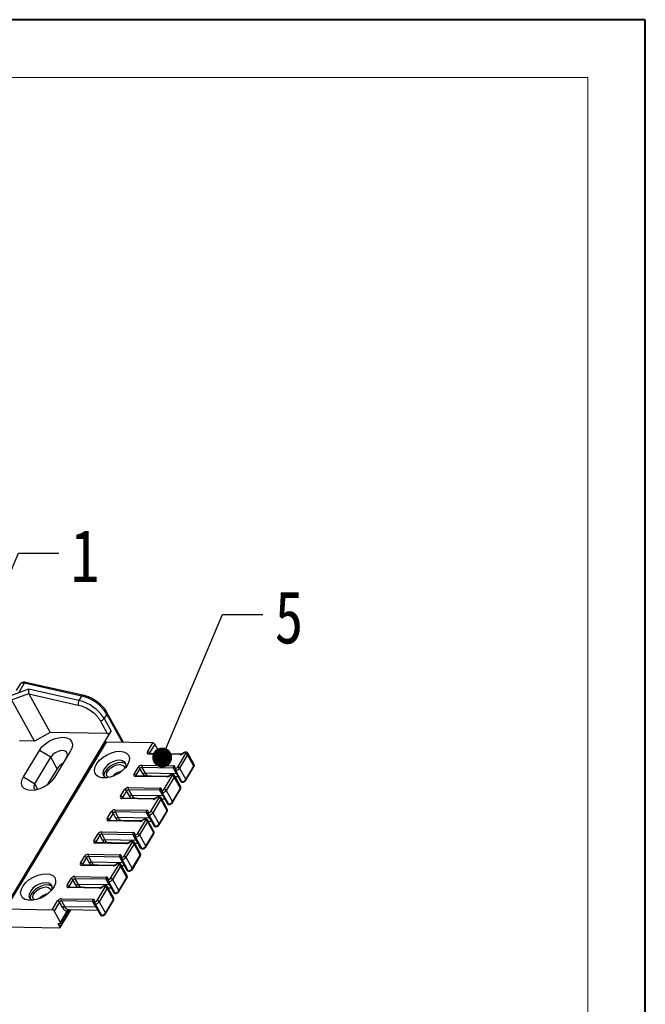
# Model space of a CAD drawing. Header units: millimetres. Extents: x 8853 to 11418, y 45 to 1005.
# Tile 278 of 278: x 11261 to 11418, y 658 to 906. Entities that reach past the tile are written whole.
import ezdxf

# ---------------------------------------------------------------- set-up
doc = ezdxf.new("R2010")
doc.units = ezdxf.units.MM
doc.styles.get("Standard").update_dxf_attribs({"font": '仿宋_GB2312_0.TTF', "width": 0.8})
doc.dimstyles.new('ISO-25.1', dxfattribs={"dimtxt": 6, "dimasz": 5, "dimexe": 3.5, "dimexo": 0.625, "dimgap": 1.5, "dimtad": 1, "dimtoh": 1, "dimdsep": 46, "dimtxsty": 'Standard', "dimcen": 2.5, "dimadec": 0, "dimazin": 0, "dimtfac": 1, "dimtmove": 0, "dimatfit": 3, "dimfxl": 0, "dimarcsym": 0})

msp = doc.modelspace()

# ---------------------------------------------------------------- linework, layer by layer
at = {"color": 7, "lineweight": 40}
for p, q in [((11418.234, 905.568), (10200.878, 905.568)), ((11418.234, 44.723), (11418.234, 905.568))]:
    msp.add_line(p, q, dxfattribs=at)
at = {"color": 7, "lineweight": 13}
for p, q in [((11403.742, 891.076), (10273.339, 891.076)), ((11403.742, 59.215), (11403.742, 891.076))]:
    msp.add_line(p, q, dxfattribs=at)
at = {"color": 7, "linetype": 'Continuous', "lineweight": 25}
for p, q in [((11260.959, 738.472), (11260.012, 736.901)), ((11262.057, 738.745), (11260.674, 736.451)), ((11276.482, 735.511), (11262.057, 738.745)), ((11276.793, 735.743), (11262.368, 738.976)), ((11263.099, 737.241), (11258.8, 735.665)), ((11258.863, 734.602), (11263.162, 736.179)), ((11275.807, 734.392), (11263.099, 737.241)), ((11263.204, 736.064), (11268.553, 726.386)), ((11263.204, 736.064), (11275.606, 733.284)), ((11276.482, 735.511), (11275.807, 734.392)), ((11264.592, 724.197), (11258.904, 734.487)), ((11282.796, 731.021), (11282.121, 729.902)), ((11286.733, 723.898), (11282.796, 731.021)), ((11286.844, 724.182), (11282.843, 731.42)), ((11281.131, 729.355), (11282.92, 726.118)), ((11282.121, 729.902), (11283.91, 726.666)), ((11255.255, 679.112), (11283.91, 726.666)), ((11268.553, 726.386), (11264.592, 724.197)), ((11282.92, 726.118), (11268.553, 726.386)), ((11282.434, 723.895), (11257.15, 681.936)), ((11282.619, 723.974), (11257.334, 682.015)), ((11264.592, 724.197), (11260.832, 724.267)), ((11294.374, 723.755), (11282.619, 723.974)), ((11293.025, 721.517), (11294.374, 723.755)), ((11294.858, 723.463), (11293.51, 721.225)), ((11296.215, 721.009), (11294.858, 723.463)), ((11261.827, 715.225), (11265.839, 721.882)), ((11268.698, 720.16), (11265.839, 721.882)), ((11273.676, 721.736), (11269.664, 715.079)), ((11301.234, 720.799), (11293.341, 720.946)), ((11301.4, 720.913), (11293.507, 721.06)), ((11293.51, 721.225), (11293.602, 721.058)), ((11300.63, 717.698), (11302.653, 721.055)), ((11303.137, 720.763), (11301.115, 717.406)), ((11304.717, 717.904), (11303.137, 720.763)), ((11304.764, 718.304), (11303.184, 721.162)), ((11264.686, 713.502), (11268.698, 720.16)), ((11270.293, 717.273), (11268.698, 720.16)), ((11291.656, 718.148), (11299.549, 718.001)), ((11302.695, 714.548), (11304.717, 717.904)), ((11270.293, 717.273), (11267.837, 713.196)), ((11289.654, 715.923), (11290.666, 717.601)), ((11298.028, 715.318), (11290.136, 715.465)), ((11291.15, 717.309), (11290.139, 715.631)), ((11290.139, 715.631), (11290.231, 715.463)), ((11291.94, 715.88), (11291.15, 717.309)), ((11299.538, 717.436), (11291.645, 717.583)), ((11291.645, 717.583), (11292.435, 716.154)), ((11300.328, 716.006), (11292.435, 716.154)), ((11293.402, 715.432), (11298.191, 715.343)), ((11293.894, 715.395), (11293.91, 715.423)), ((11294.029, 715.393), (11294.046, 715.42)), ((11297.259, 712.104), (11299.282, 715.46)), ((11300.328, 716.006), (11299.538, 717.436)), ((11299.705, 717.405), (11299.704, 717.405)), ((11299.761, 717.032), (11301.341, 714.173)), ((11301.393, 712.709), (11299.813, 715.568)), ((11301.704, 714), (11300.124, 716.859)), ((11301.115, 717.406), (11302.695, 714.548)), ((11302.711, 714.347), (11304.733, 717.704)), ((11261.827, 715.225), (11264.686, 713.502)), ((11265.486, 712.054), (11264.686, 713.502)), ((11297.863, 715.204), (11289.97, 715.351)), ((11299.766, 715.169), (11297.743, 711.812)), ((11301.346, 712.31), (11299.766, 715.169)), ((11299.956, 715.31), (11300.721, 715.296)), ((11286.283, 710.328), (11287.294, 712.007)), ((11287.779, 711.715), (11286.767, 710.036)), ((11288.569, 710.285), (11287.779, 711.715)), ((11296.167, 711.841), (11288.274, 711.988)), ((11288.274, 711.988), (11289.064, 710.559)), ((11288.284, 712.554), (11296.177, 712.407)), ((11296.957, 710.412), (11289.064, 710.559)), ((11296.957, 710.412), (11296.167, 711.841)), ((11296.333, 711.811), (11296.333, 711.811)), ((11296.39, 711.437), (11297.97, 708.578)), ((11298.333, 708.406), (11296.753, 711.265)), ((11297.743, 711.812), (11299.323, 708.953)), ((11299.323, 708.953), (11301.346, 712.31)), ((11299.339, 708.753), (11301.362, 712.11)), ((11294.492, 709.609), (11286.599, 709.757)), ((11294.657, 709.724), (11286.764, 709.871)), ((11286.767, 710.036), (11286.86, 709.869)), ((11290.031, 709.838), (11294.82, 709.749)), ((11290.523, 709.801), (11290.539, 709.828)), ((11290.658, 709.798), (11290.675, 709.826)), ((11293.888, 706.509), (11295.91, 709.866)), ((11296.395, 709.574), (11294.372, 706.217)), ((11297.975, 706.715), (11296.395, 709.574)), ((11298.022, 707.115), (11296.442, 709.973)), ((11296.584, 709.716), (11297.349, 709.701)), ((11282.912, 704.734), (11283.923, 706.412)), ((11284.408, 706.12), (11283.396, 704.442)), ((11285.198, 704.691), (11284.408, 706.12)), ((11292.796, 706.247), (11284.903, 706.394)), ((11284.903, 706.394), (11285.693, 704.964)), ((11284.913, 706.959), (11292.806, 706.812)), ((11293.585, 704.817), (11292.796, 706.247)), ((11292.962, 706.216), (11292.962, 706.216)), ((11293.019, 705.842), (11294.599, 702.984)), ((11293.382, 705.67), (11294.962, 702.811)), ((11294.372, 706.217), (11295.952, 703.359)), ((11295.952, 703.359), (11297.975, 706.715)), ((11295.968, 703.158), (11297.991, 706.515)), ((11291.12, 704.015), (11283.228, 704.162)), ((11291.286, 704.129), (11283.393, 704.276)), ((11283.396, 704.442), (11283.489, 704.274)), ((11293.585, 704.817), (11285.693, 704.964)), ((11286.659, 704.243), (11291.448, 704.154)), ((11287.151, 704.206), (11287.168, 704.234)), ((11287.287, 704.204), (11287.303, 704.231)), ((11290.516, 700.915), (11292.539, 704.271)), ((11293.024, 703.979), (11291.001, 700.623)), ((11294.604, 701.121), (11293.024, 703.979)), ((11294.651, 701.52), (11293.071, 704.379)), ((11293.213, 704.121), (11293.978, 704.107)), ((11279.54, 699.139), (11280.552, 700.817)), ((11281.036, 700.526), (11280.025, 698.847)), ((11281.826, 699.096), (11281.036, 700.526)), ((11289.424, 700.652), (11281.531, 700.799)), ((11281.531, 700.799), (11282.321, 699.37)), ((11281.542, 701.365), (11289.435, 701.218)), ((11290.214, 699.223), (11289.424, 700.652)), ((11289.591, 700.622), (11289.591, 700.621)), ((11291.001, 700.623), (11292.581, 697.764)), ((11292.581, 697.764), (11294.604, 701.121)), ((11292.597, 697.564), (11294.62, 700.92)), ((11287.749, 698.42), (11279.856, 698.567)), ((11287.915, 698.534), (11280.022, 698.682)), ((11280.025, 698.847), (11280.117, 698.68)), ((11290.214, 699.223), (11282.321, 699.37)), ((11283.288, 698.649), (11288.077, 698.559)), ((11283.78, 698.611), (11283.797, 698.639)), ((11283.915, 698.609), (11283.932, 698.637)), ((11287.145, 695.32), (11289.168, 698.677)), ((11289.652, 698.385), (11287.63, 695.028)), ((11289.648, 700.248), (11291.228, 697.389)), ((11291.232, 695.526), (11289.652, 698.385)), ((11291.279, 695.925), (11289.699, 698.784)), ((11289.842, 698.527), (11290.607, 698.512)), ((11290.011, 700.075), (11291.591, 697.217)), ((11278.171, 695.77), (11286.064, 695.623)), ((11276.169, 693.545), (11277.181, 695.223)), ((11284.543, 692.94), (11276.651, 693.087)), ((11277.665, 694.931), (11276.654, 693.253)), ((11276.654, 693.253), (11276.746, 693.085)), ((11278.455, 693.502), (11277.665, 694.931)), ((11286.053, 695.058), (11278.16, 695.205)), ((11278.16, 695.205), (11278.95, 693.775)), ((11286.843, 693.628), (11278.95, 693.775)), ((11283.774, 689.726), (11285.797, 693.082)), ((11286.843, 693.628), (11286.053, 695.058)), ((11286.22, 695.027), (11286.219, 695.027)), ((11286.276, 694.653), (11287.856, 691.795)), ((11287.908, 690.331), (11286.328, 693.189)), ((11288.219, 691.622), (11286.639, 694.481)), ((11287.63, 695.028), (11289.21, 692.17)), ((11289.21, 692.17), (11291.232, 695.526)), ((11289.226, 691.969), (11291.248, 695.326)), ((11284.378, 692.826), (11276.485, 692.973)), ((11279.917, 693.054), (11284.706, 692.965)), ((11280.409, 693.017), (11280.425, 693.045)), ((11280.544, 693.014), (11280.561, 693.042)), ((11286.281, 692.79), (11284.258, 689.434)), ((11287.861, 689.932), (11286.281, 692.79)), ((11286.471, 692.932), (11287.236, 692.918)), ((11272.798, 687.95), (11273.809, 689.628)), ((11274.294, 689.336), (11273.282, 687.658)), ((11275.084, 687.907), (11274.294, 689.336)), ((11282.682, 689.463), (11274.789, 689.61)), ((11274.789, 689.61), (11275.579, 688.181)), ((11274.8, 690.176), (11282.692, 690.029)), ((11283.472, 688.034), (11275.579, 688.181)), ((11283.472, 688.034), (11282.682, 689.463)), ((11282.848, 689.433), (11282.848, 689.432)), ((11282.905, 689.059), (11284.485, 686.2)), ((11283.268, 688.886), (11284.848, 686.028)), ((11284.258, 689.434), (11285.838, 686.575)), ((11285.838, 686.575), (11287.861, 689.932)), ((11285.854, 686.375), (11287.877, 689.731)), ((11281.007, 687.231), (11273.114, 687.378)), ((11281.172, 687.345), (11273.279, 687.492)), ((11273.282, 687.658), (11273.375, 687.491)), ((11276.546, 687.46), (11281.335, 687.37)), ((11277.038, 687.422), (11277.054, 687.45)), ((11277.173, 687.42), (11277.19, 687.448)), ((11280.403, 684.131), (11282.425, 687.488)), ((11282.91, 687.196), (11280.887, 683.839)), ((11284.49, 684.337), (11282.91, 687.196)), ((11284.537, 684.736), (11282.957, 687.595)), ((11283.099, 687.337), (11283.864, 687.323)), ((11269.09, 681.796), (11270.438, 684.034)), ((11270.923, 683.742), (11269.574, 681.504)), ((11271.713, 682.313), (11270.923, 683.742)), ((11279.311, 683.868), (11271.418, 684.015)), ((11271.418, 684.015), (11272.208, 682.586)), ((11271.428, 684.581), (11279.321, 684.434)), ((11280.1, 682.439), (11279.311, 683.868)), ((11279.477, 683.838), (11279.477, 683.838)), ((11279.534, 683.464), (11281.114, 680.606)), ((11279.897, 683.292), (11281.477, 680.433)), ((11280.887, 683.839), (11282.467, 680.98)), ((11282.467, 680.98), (11284.49, 684.337)), ((11282.483, 680.78), (11284.506, 684.137)), ((11257.334, 682.015), (11269.09, 681.796)), ((11271.154, 678.645), (11269.574, 681.504)), ((11271.068, 677.515), (11273.683, 681.855)), ((11271.084, 677.315), (11273.818, 681.853)), ((11271.154, 678.645), (11272.857, 681.471)), ((11271.17, 678.445), (11272.928, 681.362)), ((11280.1, 682.439), (11272.208, 682.586)), ((11272.887, 681.295), (11273.126, 681.627)), ((11272.974, 681.752), (11273.252, 681.91)), ((11273.126, 681.627), (11273.311, 681.885)), ((11273.174, 681.865), (11280.493, 681.729)), ((11270.594, 678.373), (11270.986, 678.366)), ((11271.068, 677.515), (11270.594, 678.373)), ((11257.576, 677.484), (11270.899, 677.236))]:
    msp.add_line(p, q, dxfattribs=at)
at = {"color": 7, "linetype": 'Continuous', "lineweight": 25, "flags": 128}
for points in [[(11265.839, 721.882), (11266.496, 722.749), (11267.375, 723.551), (11268.417, 724.235), (11269.55, 724.753), (11270.697, 725.071), (11271.78, 725.166), (11272.725, 725.033), (11273.468, 724.68), (11273.958, 724.131), (11274.162, 723.425), (11274.066, 722.608), (11273.676, 721.736)], [(11272.681, 720.086), (11272.913, 720.672), (11272.876, 721.191), (11272.576, 721.582), (11272.048, 721.797), (11271.356, 721.81), (11270.584, 721.619), (11269.825, 721.248), (11269.169, 720.741), (11268.698, 720.16)], [(11286.103, 721.646), (11287.014, 721.523), (11287.74, 721.196), (11288.237, 720.687), (11288.472, 720.027), (11288.432, 719.257), (11288.118, 718.427), (11287.55, 717.589), (11286.764, 716.794), (11285.81, 716.094), (11284.747, 715.531), (11283.642, 715.142), (11282.564, 714.95), (11281.582, 714.968), (11280.757, 715.195), (11280.141, 715.617), (11279.772, 716.206), (11279.673, 716.926), (11279.852, 717.732), (11280.297, 718.573), (11280.979, 719.396), (11281.856, 720.15), (11282.872, 720.787), (11283.965, 721.266), (11285.065, 721.559), (11286.103, 721.646)], [(11302.075, 721.16), (11302.029, 721.174), (11301.99, 721.176), (11301.961, 721.167), (11301.953, 721.16)], [(11286.061, 719.384), (11285.231, 719.299), (11284.355, 719.023), (11283.511, 718.579), (11282.773, 718.009), (11282.208, 717.362), (11281.865, 716.696), (11281.776, 716.069), (11281.947, 715.539), (11282.364, 715.151), (11282.811, 714.976)], [(11286.377, 718.812), (11285.547, 718.727), (11284.671, 718.451), (11283.827, 718.008), (11283.089, 717.437), (11282.524, 716.79), (11282.181, 716.124), (11282.092, 715.498), (11282.114, 715.337)], [(11283.192, 715.038), (11282.926, 715.27), (11282.752, 715.74), (11282.853, 716.31), (11283.216, 716.913), (11283.797, 717.474), (11284.527, 717.927), (11285.318, 718.217), (11286.073, 718.309)], [(11287.561, 717.602), (11287.637, 717.918), (11287.595, 718.503), (11287.298, 718.968), (11286.771, 719.27), (11286.061, 719.384)], [(11286.073, 718.309), (11286.703, 718.191), (11287.13, 717.879), (11287.304, 717.409), (11287.306, 717.312)], [(11299.94, 717.617), (11299.946, 717.696), (11299.936, 717.77), (11299.908, 717.835), (11299.864, 717.892), (11299.804, 717.937), (11299.731, 717.971), (11299.645, 717.993), (11299.549, 718.001)], [(11298.703, 715.566), (11298.657, 715.579), (11298.619, 715.582), (11298.59, 715.572), (11298.582, 715.566)], [(11299.94, 717.617), (11299.936, 717.577), (11299.941, 717.54), (11299.955, 717.508), (11299.977, 717.479), (11300.007, 717.457), (11300.044, 717.44), (11300.087, 717.429), (11300.135, 717.425)], [(11269.664, 715.079), (11269.007, 714.213), (11268.128, 713.41), (11267.086, 712.727), (11265.953, 712.208), (11264.806, 711.891), (11263.723, 711.795), (11262.778, 711.928), (11262.035, 712.281), (11261.544, 712.83), (11261.341, 713.537), (11261.437, 714.354), (11261.827, 715.225)], [(11264.686, 713.502), (11264.454, 712.917), (11264.491, 712.397), (11264.791, 712.006), (11264.938, 711.917)], [(11296.568, 712.022), (11296.575, 712.102), (11296.564, 712.175), (11296.537, 712.241), (11296.493, 712.297), (11296.433, 712.343), (11296.359, 712.377), (11296.273, 712.398), (11296.177, 712.407)], [(11296.568, 712.022), (11296.565, 711.983), (11296.57, 711.946), (11296.584, 711.913), (11296.606, 711.885), (11296.636, 711.862), (11296.673, 711.845), (11296.716, 711.834), (11296.764, 711.83)], [(11295.332, 709.971), (11295.286, 709.985), (11295.248, 709.987), (11295.219, 709.978), (11295.21, 709.971)], [(11293.197, 706.428), (11293.204, 706.507), (11293.193, 706.581), (11293.165, 706.646), (11293.121, 706.703), (11293.062, 706.748), (11292.988, 706.782), (11292.902, 706.804), (11292.806, 706.812)], [(11293.197, 706.428), (11293.194, 706.388), (11293.199, 706.351), (11293.213, 706.319), (11293.235, 706.29), (11293.265, 706.268), (11293.302, 706.251), (11293.344, 706.24), (11293.393, 706.236)], [(11291.961, 704.376), (11291.915, 704.39), (11291.877, 704.393), (11291.848, 704.383), (11291.839, 704.377)], [(11289.826, 700.833), (11289.833, 700.913), (11289.822, 700.986), (11289.794, 701.052), (11289.75, 701.108), (11289.69, 701.154), (11289.617, 701.188), (11289.531, 701.209), (11289.435, 701.218)], [(11289.826, 700.833), (11289.822, 700.794), (11289.828, 700.757), (11289.842, 700.724), (11289.864, 700.696), (11289.893, 700.673), (11289.93, 700.656), (11289.973, 700.645), (11290.021, 700.641)], [(11288.59, 698.782), (11288.544, 698.796), (11288.505, 698.798), (11288.476, 698.789), (11288.468, 698.782)], [(11286.455, 695.239), (11286.461, 695.318), (11286.451, 695.391), (11286.423, 695.457), (11286.379, 695.513), (11286.319, 695.559), (11286.246, 695.593), (11286.16, 695.615), (11286.064, 695.623)], [(11285.218, 693.187), (11285.172, 693.201), (11285.134, 693.203), (11285.105, 693.194), (11285.097, 693.187)], [(11286.455, 695.239), (11286.451, 695.199), (11286.456, 695.162), (11286.47, 695.129), (11286.492, 695.101), (11286.522, 695.078), (11286.559, 695.061), (11286.602, 695.051), (11286.65, 695.046)], [(11267.561, 690.876), (11268.472, 690.753), (11269.199, 690.426), (11269.695, 689.916), (11269.931, 689.256), (11269.89, 688.487), (11269.576, 687.657), (11269.008, 686.819), (11268.223, 686.024), (11267.268, 685.324), (11266.205, 684.761), (11265.1, 684.372), (11264.023, 684.18), (11263.04, 684.198), (11262.215, 684.425), (11261.599, 684.847), (11261.23, 685.436), (11261.132, 686.156), (11261.31, 686.962), (11261.755, 687.803), (11262.437, 688.626), (11263.314, 689.38), (11264.331, 690.016), (11265.423, 690.496), (11266.523, 690.789), (11267.561, 690.876)], [(11267.519, 688.614), (11266.689, 688.529), (11265.813, 688.252), (11264.969, 687.809), (11264.231, 687.239), (11263.666, 686.592), (11263.323, 685.926), (11263.234, 685.299), (11263.405, 684.769), (11263.822, 684.381), (11264.269, 684.206)], [(11269.019, 686.832), (11269.095, 687.148), (11269.053, 687.733), (11268.756, 688.198), (11268.229, 688.5), (11267.519, 688.614)], [(11283.083, 689.644), (11283.09, 689.723), (11283.079, 689.797), (11283.052, 689.863), (11283.008, 689.919), (11282.948, 689.965), (11282.874, 689.999), (11282.788, 690.02), (11282.692, 690.029)], [(11283.083, 689.644), (11283.08, 689.604), (11283.085, 689.568), (11283.099, 689.535), (11283.121, 689.507), (11283.151, 689.484), (11283.188, 689.467), (11283.231, 689.456), (11283.279, 689.452)], [(11267.835, 688.042), (11267.005, 687.957), (11266.129, 687.681), (11265.285, 687.238), (11264.547, 686.667), (11263.982, 686.02), (11263.639, 685.354), (11263.55, 684.728), (11263.572, 684.567)], [(11264.65, 684.268), (11264.384, 684.5), (11264.21, 684.97), (11264.311, 685.54), (11264.674, 686.143), (11265.256, 686.704), (11265.986, 687.157), (11266.776, 687.447), (11267.531, 687.539)], [(11267.531, 687.539), (11268.161, 687.421), (11268.588, 687.109), (11268.762, 686.639), (11268.764, 686.542)], [(11281.725, 687.593), (11281.734, 687.6), (11281.763, 687.609), (11281.801, 687.607), (11281.847, 687.593)], [(11279.712, 684.05), (11279.719, 684.129), (11279.708, 684.202), (11279.68, 684.268), (11279.636, 684.324), (11279.577, 684.37), (11279.503, 684.404), (11279.417, 684.426), (11279.321, 684.434)], [(11279.712, 684.05), (11279.709, 684.01), (11279.714, 683.973), (11279.728, 683.94), (11279.75, 683.912), (11279.78, 683.889), (11279.817, 683.872), (11279.859, 683.862), (11279.908, 683.857)]]:
    msp.add_lwpolyline(points, dxfattribs=at)
at = {"color": 7, "linetype": 'Continuous', "lineweight": 25}
for centre, radius, start, end in [((11261.693, 737.86), 0.956, 67.67324, 140.18936), ((11262.389, 738.623), 0.354, 93.40133, 159.90391), ((11276.814, 735.39), 0.354, 93.43828, 159.8964), ((11274.277, 725.726), 10.031, 31.86438, 77.30136), ((11277.243, 733.56), 1.659, 149.88318, 189.56997), ((11273.602, 724.607), 10.031, 31.86438, 77.30136), ((11282.473, 731.262), 0.402, 323.30574, 23.21965), ((11281.098, 730.584), 1.23, 271.53942, 326.32008), ((11282.887, 727.348), 1.23, 271.53942, 326.32008), ((11282.595, 723.774), 0.201, 83.31217, 143.23687), ((11286.144, 723.795), 0.8, 7.10977, 28.92975), ((11286.535, 724.03), 0.344, 336.86243, 26.08362), ((11294.335, 723.142), 0.615, 31.53523, 86.32427), ((11293.292, 721.291), 0.349, 139.71317, 278.14633), ((11292.986, 720.904), 0.615, 31.53523, 86.32427), ((11293.523, 720.859), 0.201, 94.62263, 154.54733), ((11293.687, 721.099), 0.217, 144.49513, 190.52396), ((11301.194, 722.049), 1.252, 271.83396, 314.7125), ((11301.416, 720.712), 0.202, 95.13541, 154.50251), ((11302.515, 720.715), 0.626, 91.83396, 134.7125), ((11302.67, 721.263), 0.192, 92.96235, 156.18424), ((11302.52, 721.168), 0.175, 319.71317, 98.14633), ((11302.613, 720.442), 0.615, 31.53523, 86.32427), ((11302.825, 721.002), 0.393, 322.58918, 24.32068), ((11273.351, 715.244), 3.67, 115.79433, 146.42982), ((11286.492, 717.111), 1.705, 48.27877, 93.88852), ((11291.689, 716.919), 1.23, 91.53942, 146.32008), ((11292.196, 717.855), 0.615, 151.53523, 206.32427), ((11300.089, 717.708), 0.615, 151.53523, 206.32427), ((11304.395, 718.145), 0.402, 323.30441, 23.23495), ((11304.563, 717.791), 0.192, 332.9861, 36.18558), ((11287.239, 712.574), 4.046, 101.16257, 136.69693), ((11289.921, 715.697), 0.349, 139.71317, 278.14633), ((11289.615, 715.309), 0.615, 31.53523, 86.32427), ((11290.152, 715.265), 0.201, 94.62263, 154.54733), ((11290.315, 715.505), 0.217, 144.49513, 190.52396), ((11290.626, 716.988), 0.615, 31.53523, 86.32427), ((11291.662, 716.968), 0.615, 91.53942, 146.32008), ((11292.452, 715.539), 0.615, 91.53942, 146.32008), ((11293.804, 716.885), 2.118, 208.33728, 223.5692), ((11293.538, 716.625), 1.199, 203.16252, 264.16395), ((11297.823, 716.455), 1.252, 271.83396, 314.7125), ((11299.144, 715.121), 0.626, 91.83396, 134.7125), ((11299.299, 715.669), 0.192, 92.96235, 156.18424), ((11299.148, 715.573), 0.175, 319.71317, 98.14633), ((11299.242, 714.847), 0.615, 31.53523, 86.32427), ((11299.545, 717.194), 0.242, 57.38017, 91.62078), ((11299.982, 717.333), 0.287, 98.53772, 165.63996), ((11300.088, 717.252), 0.394, 214.1451, 275.24851), ((11299.454, 715.408), 0.393, 322.58918, 24.32068), ((11300.675, 717.132), 0.615, 151.53523, 206.32427), ((11300.091, 718.088), 1.23, 271.53942, 326.32008), ((11300.118, 718.039), 0.615, 271.53942, 326.32008), ((11300.591, 717.085), 0.615, 31.53523, 86.32427), ((11298.045, 715.117), 0.202, 95.13541, 154.50251), ((11301.672, 714.402), 0.402, 214.62455, 274.55509), ((11301.671, 715.23), 1.23, 271.53942, 326.32008), ((11301.889, 714.08), 0.201, 203.30937, 263.23171), ((11302.529, 714.434), 0.201, 334.63426, 34.54956), ((11288.318, 711.325), 1.23, 91.53942, 146.32008), ((11287.255, 711.393), 0.615, 31.53523, 86.32427), ((11288.29, 711.374), 0.615, 91.53942, 146.32008), ((11288.825, 712.261), 0.615, 151.53523, 206.32427), ((11289.08, 709.944), 0.615, 91.53942, 146.32008), ((11290.167, 711.031), 1.199, 203.16252, 264.16395), ((11296.718, 712.114), 0.615, 151.53523, 206.32427), ((11296.174, 711.599), 0.242, 57.38017, 91.62078), ((11296.611, 711.739), 0.287, 98.53772, 165.63996), ((11296.717, 711.657), 0.394, 214.1451, 275.24851), ((11297.304, 711.537), 0.615, 151.53523, 206.32427), ((11296.72, 712.494), 1.23, 271.53942, 326.32008), ((11296.747, 712.445), 0.615, 271.53942, 326.32008), ((11297.219, 711.49), 0.615, 31.53523, 86.32427), ((11301.023, 712.55), 0.402, 323.30441, 23.23495), ((11301.191, 712.197), 0.192, 332.9861, 36.18558), ((11286.549, 710.102), 0.349, 139.71317, 278.14633), ((11286.244, 709.715), 0.615, 31.53523, 86.32427), ((11286.781, 709.67), 0.201, 94.62263, 154.54733), ((11286.944, 709.91), 0.217, 144.49513, 190.52396), ((11290.433, 711.291), 2.118, 208.33728, 223.5692), ((11294.452, 710.86), 1.252, 271.83396, 314.7125), ((11294.674, 709.523), 0.202, 95.13541, 154.50251), ((11295.772, 709.526), 0.626, 91.83396, 134.7125), ((11295.928, 710.074), 0.192, 92.96235, 156.18424), ((11295.777, 709.979), 0.175, 319.71317, 98.14633), ((11295.871, 709.252), 0.615, 31.53523, 86.32427), ((11296.082, 709.813), 0.393, 322.58918, 24.32068), ((11298.301, 708.807), 0.402, 214.62455, 274.55509), ((11298.3, 709.635), 1.23, 271.53942, 326.32008), ((11298.518, 708.486), 0.201, 203.30937, 263.23171), ((11299.158, 708.839), 0.201, 334.63426, 34.54956), ((11284.946, 705.73), 1.23, 91.53942, 146.32008), ((11283.884, 705.799), 0.615, 31.53523, 86.32427), ((11284.919, 705.779), 0.615, 91.53942, 146.32008), ((11285.454, 706.666), 0.615, 151.53523, 206.32427), ((11293.346, 706.519), 0.615, 151.53523, 206.32427), ((11292.802, 706.005), 0.242, 57.38017, 91.62078), ((11293.24, 706.144), 0.287, 98.53772, 165.63996), ((11293.346, 706.063), 0.394, 214.1451, 275.24851), ((11293.933, 705.943), 0.615, 151.53523, 206.32427), ((11293.349, 706.899), 1.23, 271.53942, 326.32008), ((11293.376, 706.85), 0.615, 271.53942, 326.32008), ((11293.848, 705.896), 0.615, 31.53523, 86.32427), ((11297.652, 706.956), 0.402, 323.30441, 23.23495), ((11297.82, 706.602), 0.192, 332.9861, 36.18558), ((11283.178, 704.508), 0.349, 139.71317, 278.14633), ((11282.872, 704.12), 0.615, 31.53523, 86.32427), ((11283.409, 704.076), 0.201, 94.62263, 154.54733), ((11283.573, 704.316), 0.217, 144.49513, 190.52396), ((11285.709, 704.35), 0.615, 91.53942, 146.32008), ((11287.062, 705.696), 2.118, 208.33728, 223.5692), ((11286.795, 705.436), 1.199, 203.16252, 264.16395), ((11291.08, 705.266), 1.252, 271.83396, 314.7125), ((11291.303, 703.928), 0.202, 95.13541, 154.50251), ((11292.401, 703.932), 0.626, 91.83396, 134.7125), ((11292.557, 704.48), 0.192, 92.96235, 156.18424), ((11292.406, 704.384), 0.175, 319.71317, 98.14633), ((11292.5, 703.658), 0.615, 31.53523, 86.32427), ((11292.711, 704.218), 0.393, 322.58918, 24.32068), ((11294.93, 703.212), 0.402, 214.62455, 274.55509), ((11294.929, 704.041), 1.23, 271.53942, 326.32008), ((11295.786, 703.245), 0.201, 334.63426, 34.54956), ((11281.575, 700.136), 1.23, 91.53942, 146.32008), ((11280.512, 700.204), 0.615, 31.53523, 86.32427), ((11281.548, 700.185), 0.615, 91.53942, 146.32008), ((11282.082, 701.072), 0.615, 151.53523, 206.32427), ((11289.975, 700.925), 0.615, 151.53523, 206.32427), ((11289.443, 700.457), 0.196, 32.624, 95.38672), ((11289.868, 700.55), 0.287, 98.53772, 165.63996), ((11290.562, 700.348), 0.615, 151.53523, 206.32427), ((11289.978, 701.305), 1.23, 271.53942, 326.32008), ((11290.005, 701.256), 0.615, 271.53942, 326.32008), ((11290.477, 700.301), 0.615, 31.53523, 86.32427), ((11294.281, 701.361), 0.402, 323.30441, 23.23495), ((11294.449, 701.008), 0.192, 332.9861, 36.18558), ((11295.147, 702.891), 0.201, 203.30937, 263.23171), ((11279.807, 698.913), 0.349, 139.71317, 278.14633), ((11279.501, 698.526), 0.615, 31.53523, 86.32427), ((11280.038, 698.481), 0.201, 94.62263, 154.54733), ((11280.202, 698.721), 0.217, 144.49513, 190.52396), ((11282.338, 698.755), 0.615, 91.53942, 146.32008), ((11283.69, 700.102), 2.118, 208.33728, 223.5692), ((11283.424, 699.842), 1.199, 203.16252, 264.16395), ((11287.709, 699.671), 1.252, 271.83396, 314.7125), ((11287.931, 698.334), 0.202, 95.13541, 154.50251), ((11289.03, 698.337), 0.626, 91.83396, 134.7125), ((11289.185, 698.885), 0.192, 92.96235, 156.18424), ((11289.035, 698.79), 0.175, 319.71317, 98.14633), ((11289.128, 698.063), 0.615, 31.53523, 86.32427), ((11289.975, 700.468), 0.394, 214.1451, 275.24851), ((11289.34, 698.624), 0.393, 322.58918, 24.32068), ((11278.204, 694.541), 1.23, 91.53942, 146.32008), ((11278.711, 695.477), 0.615, 151.53523, 206.32427), ((11286.604, 695.33), 0.615, 151.53523, 206.32427), ((11291.559, 697.618), 0.402, 214.62455, 274.55509), ((11290.91, 695.767), 0.402, 323.30441, 23.23495), ((11291.558, 698.446), 1.23, 271.53942, 326.32008), ((11291.775, 697.296), 0.201, 203.30937, 263.23171), ((11292.415, 697.65), 0.201, 334.63426, 34.54956), ((11276.436, 693.319), 0.349, 139.71317, 278.14633), ((11276.13, 692.931), 0.615, 31.53523, 86.32427), ((11276.667, 692.886), 0.201, 94.62263, 154.54733), ((11276.83, 693.127), 0.217, 144.49513, 190.52396), ((11277.141, 694.609), 0.615, 31.53523, 86.32427), ((11278.177, 694.59), 0.615, 91.53942, 146.32008), ((11278.967, 693.161), 0.615, 91.53942, 146.32008), ((11280.319, 694.507), 2.118, 208.33728, 223.5692), ((11280.053, 694.247), 1.199, 203.16252, 264.16395), ((11284.338, 694.077), 1.252, 271.83396, 314.7125), ((11285.659, 692.743), 0.626, 91.83396, 134.7125), ((11285.814, 693.291), 0.192, 92.96235, 156.18424), ((11285.663, 693.195), 0.175, 319.71317, 98.14633), ((11285.757, 692.469), 0.615, 31.53523, 86.32427), ((11286.06, 694.816), 0.242, 57.38017, 91.62078), ((11286.497, 694.955), 0.287, 98.53772, 165.63996), ((11286.603, 694.874), 0.394, 214.1451, 275.24851), ((11285.969, 693.029), 0.393, 322.58918, 24.32068), ((11287.19, 694.753), 0.615, 151.53523, 206.32427), ((11286.606, 695.71), 1.23, 271.53942, 326.32008), ((11286.634, 695.661), 0.615, 271.53942, 326.32008), ((11287.106, 694.707), 0.615, 31.53523, 86.32427), ((11291.078, 695.413), 0.192, 332.9861, 36.18558), ((11284.56, 692.739), 0.202, 95.13541, 154.50251), ((11288.187, 692.023), 0.402, 214.62455, 274.55509), ((11288.186, 692.851), 1.23, 271.53942, 326.32008), ((11288.404, 691.702), 0.201, 203.30937, 263.23171), ((11289.044, 692.055), 0.201, 334.63426, 34.54956), ((11274.833, 688.946), 1.23, 91.53942, 146.32008), ((11273.77, 689.015), 0.615, 31.53523, 86.32427), ((11274.805, 688.995), 0.615, 91.53942, 146.32008), ((11275.34, 689.883), 0.615, 151.53523, 206.32427), ((11275.595, 687.566), 0.615, 91.53942, 146.32008), ((11276.682, 688.652), 1.199, 203.16252, 264.16395), ((11283.233, 689.736), 0.615, 151.53523, 206.32427), ((11282.689, 689.221), 0.242, 57.38017, 91.62078), ((11283.126, 689.361), 0.287, 98.53772, 165.63996), ((11283.232, 689.279), 0.394, 214.1451, 275.24851), ((11283.819, 689.159), 0.615, 151.53523, 206.32427), ((11283.235, 690.115), 1.23, 271.53942, 326.32008), ((11283.262, 690.066), 0.615, 271.53942, 326.32008), ((11283.734, 689.112), 0.615, 31.53523, 86.32427), ((11287.538, 690.172), 0.402, 323.30441, 23.23495), ((11287.706, 689.818), 0.192, 332.9861, 36.18558), ((11268.697, 681.804), 4.046, 101.16257, 136.69693), ((11267.95, 686.341), 1.705, 48.27877, 93.88852), ((11273.064, 687.724), 0.349, 139.71317, 278.14633), ((11272.759, 687.337), 0.615, 31.53523, 86.32427), ((11273.296, 687.292), 0.201, 94.62263, 154.54733), ((11273.459, 687.532), 0.217, 144.49513, 190.52396), ((11276.948, 688.912), 2.118, 208.33728, 223.5692), ((11280.967, 688.482), 1.252, 271.83396, 314.7125), ((11281.189, 687.144), 0.202, 95.13541, 154.50251), ((11282.287, 687.148), 0.626, 91.83396, 134.7125), ((11282.449, 687.687), 0.201, 94.63435, 154.54631), ((11282.292, 687.601), 0.175, 319.71317, 98.14633), ((11282.386, 686.874), 0.615, 31.53523, 86.32427), ((11282.597, 687.435), 0.393, 322.58918, 24.32068), ((11284.816, 686.429), 0.402, 214.62455, 274.55509), ((11284.815, 687.257), 1.23, 271.53942, 326.32008), ((11285.033, 686.107), 0.201, 203.30937, 263.23171), ((11285.673, 686.461), 0.201, 334.63426, 34.54956), ((11271.461, 683.352), 1.23, 91.53942, 146.32008), ((11270.399, 683.42), 0.615, 31.53523, 86.32427), ((11271.434, 683.401), 0.615, 91.53942, 146.32008), ((11271.969, 684.288), 0.615, 151.53523, 206.32427), ((11279.861, 684.141), 0.615, 151.53523, 206.32427), ((11279.317, 683.627), 0.242, 57.38017, 91.62078), ((11279.755, 683.766), 0.287, 98.53772, 165.63996), ((11279.861, 683.684), 0.394, 214.1451, 275.24851), ((11280.448, 683.564), 0.615, 151.53523, 206.32427), ((11279.864, 684.521), 1.23, 271.53942, 326.32008), ((11279.891, 684.472), 0.615, 271.53942, 326.32008), ((11280.363, 683.518), 0.615, 31.53523, 86.32427), ((11284.167, 684.578), 0.402, 323.30441, 23.23495), ((11284.335, 684.224), 0.192, 332.9861, 36.18558), ((11269.05, 681.183), 0.615, 31.53523, 86.32427), ((11272.224, 681.972), 0.615, 91.53942, 146.32008), ((11272.999, 682.863), 1.399, 203.16252, 264.16395), ((11273.31, 683.058), 1.199, 203.16252, 264.16395), ((11281.444, 681.662), 1.23, 271.53942, 326.32008), ((11282.301, 680.866), 0.201, 334.63426, 34.54956), ((11271.017, 678.538), 0.175, 259.72646, 38.14379), ((11281.445, 680.834), 0.402, 214.62455, 274.55509), ((11281.662, 680.513), 0.201, 203.30937, 263.23171), ((11270.93, 677.407), 0.175, 259.72646, 38.14379)]:
    msp.add_arc(centre, radius, start, end, dxfattribs=at)
for centre, major_axis, ratio, start_param, end_param in [((11263.235, 736.692), (-0.054, 0.831), 0.161416, 0.8385898, 2.2253361), ((11264.279, 736.458), (1.109, 0.311), 0.5766855, 3.0928623, 3.2769123)]:
    msp.add_ellipse(centre, major_axis=major_axis, ratio=ratio, start_param=start_param, end_param=end_param, dxfattribs=at)
for points, knots in [([(11262.367, 738.975), (11262.298, 738.988), (11262.098, 739.028), (11261.762, 739.018), (11261.385, 738.895), (11261.097, 738.698), (11261.005, 738.518), (11260.975, 738.46)], [0, 0, 0, 0, 0.1287762, 0.3735192, 0.6240381, 0.8789247, 1, 1, 1, 1]), ([(11282.843, 731.42), (11282.743, 731.59), (11282.456, 732.076), (11281.828, 732.851), (11280.93, 733.7), (11279.901, 734.45), (11278.785, 735.069), (11277.731, 735.503), (11277.069, 735.672), (11276.793, 735.743)], [0, 0, 0, 0, 0.0859497, 0.2465158, 0.4066341, 0.5662891, 0.725818, 0.8856659, 1, 1, 1, 1]), ([(11275.606, 733.284), (11276.144, 733.128), (11277.251, 732.807), (11278.338, 732.167), (11278.879, 731.781), (11279.383, 731.418), (11280.061, 730.815), (11280.578, 730.19), (11280.808, 729.875), (11280.953, 729.663), (11281.07, 729.462), (11281.131, 729.355)], [0, 0, 0, 0, 0.242913, 0.4994398, 0.5012694, 0.5174739, 0.7562045, 0.8780373, 0.8842434, 0.9388226, 1, 1, 1, 1]), ([(11293.507, 721.06), (11293.486, 721.062), (11293.449, 721.066), (11293.451, 721.066), (11293.452, 721.066)], [0, 0, 0, 0, 0.5882446, 1, 1, 1, 1]), ([(11301.953, 721.16), (11301.916, 721.128), (11301.843, 721.063), (11301.696, 720.981), (11301.554, 720.93), (11301.453, 720.913), (11301.412, 720.913), (11301.4, 720.913)], [0, 0, 0, 0, 0.2299513, 0.4639316, 0.703297, 0.9070309, 1, 1, 1, 1]), ([(11302.66, 721.455), (11302.579, 721.449), (11302.402, 721.436), (11302.15, 721.326), (11302.014, 721.211), (11301.953, 721.16)], [0, 0, 0, 0, 0.3213735, 0.6983935, 1, 1, 1, 1]), ([(11303.176, 721.161), (11303.168, 721.18), (11303.133, 721.263), (11303.005, 721.364), (11302.834, 721.441), (11302.714, 721.451), (11302.66, 721.455)], [0, 0, 0, 0, 0.0986193, 0.4284436, 0.7415961, 1, 1, 1, 1]), ([(11304.733, 717.704), (11304.772, 717.787), (11304.841, 717.935), (11304.836, 718.153), (11304.78, 718.257), (11304.758, 718.298)], [0, 0, 0, 0, 0.4391523, 0.778962, 1, 1, 1, 1]), ([(11290.136, 715.465), (11290.114, 715.468), (11290.078, 715.471), (11290.08, 715.472), (11290.081, 715.472)], [0, 0, 0, 0, 0.5882446, 1, 1, 1, 1]), ([(11293.48, 715.391), (11293.484, 715.397), (11293.494, 715.41), (11293.507, 715.423), (11293.515, 715.43)], [0, 0, 0, 0, 0.3986838, 1, 1, 1, 1]), ([(11298.582, 715.566), (11298.545, 715.534), (11298.471, 715.469), (11298.325, 715.387), (11298.183, 715.336), (11298.082, 715.319), (11298.041, 715.318), (11298.028, 715.318)], [0, 0, 0, 0, 0.2299513, 0.4639316, 0.703297, 0.9070309, 1, 1, 1, 1]), ([(11299.289, 715.86), (11299.208, 715.854), (11299.031, 715.842), (11298.778, 715.732), (11298.642, 715.617), (11298.582, 715.566)], [0, 0, 0, 0, 0.3213735, 0.6983935, 1, 1, 1, 1]), ([(11299.804, 715.566), (11299.797, 715.585), (11299.762, 715.668), (11299.634, 715.77), (11299.463, 715.847), (11299.343, 715.856), (11299.289, 715.86)], [0, 0, 0, 0, 0.0986193, 0.4284436, 0.7415961, 1, 1, 1, 1]), ([(11299.704, 717.405), (11299.697, 717.333), (11299.683, 717.202), (11299.741, 717.085), (11299.767, 717.033)], [0, 0, 0, 0, 0.5562974, 1, 1, 1, 1]), ([(11301.348, 714.179), (11301.357, 714.158), (11301.392, 714.073), (11301.52, 713.971), (11301.692, 713.894), (11301.811, 713.884), (11301.866, 713.88)], [0, 0, 0, 0, 0.1053, 0.4326798, 0.7435113, 1, 1, 1, 1]), ([(11301.866, 713.88), (11301.947, 713.886), (11302.125, 713.899), (11302.395, 714.021), (11302.599, 714.183), (11302.683, 714.306), (11302.711, 714.347)], [0, 0, 0, 0, 0.2494791, 0.542156, 0.8479518, 1, 1, 1, 1]), ([(11296.333, 711.811), (11296.326, 711.738), (11296.312, 711.608), (11296.37, 711.49), (11296.396, 711.438)], [0, 0, 0, 0, 0.5562974, 1, 1, 1, 1]), ([(11301.362, 712.11), (11301.401, 712.193), (11301.469, 712.341), (11301.465, 712.559), (11301.409, 712.663), (11301.386, 712.704)], [0, 0, 0, 0, 0.4391523, 0.778962, 1, 1, 1, 1]), ([(11286.764, 709.871), (11286.743, 709.873), (11286.707, 709.877), (11286.709, 709.877), (11286.71, 709.877)], [0, 0, 0, 0, 0.5882446, 1, 1, 1, 1]), ([(11290.109, 709.796), (11290.113, 709.802), (11290.123, 709.816), (11290.136, 709.828), (11290.144, 709.836)], [0, 0, 0, 0, 0.3986838, 1, 1, 1, 1]), ([(11295.211, 709.971), (11295.174, 709.939), (11295.1, 709.874), (11294.954, 709.792), (11294.812, 709.741), (11294.711, 709.724), (11294.67, 709.724), (11294.657, 709.724)], [0, 0, 0, 0, 0.2299513, 0.4639316, 0.703297, 0.9070309, 1, 1, 1, 1]), ([(11295.918, 710.266), (11295.836, 710.26), (11295.659, 710.247), (11295.407, 710.137), (11295.271, 710.022), (11295.211, 709.971)], [0, 0, 0, 0, 0.3213735, 0.6983935, 1, 1, 1, 1]), ([(11296.433, 709.972), (11296.425, 709.991), (11296.391, 710.074), (11296.263, 710.175), (11296.092, 710.252), (11295.972, 710.262), (11295.918, 710.266)], [0, 0, 0, 0, 0.0986193, 0.4284436, 0.7415961, 1, 1, 1, 1]), ([(11297.977, 708.584), (11297.985, 708.563), (11298.02, 708.479), (11298.149, 708.376), (11298.321, 708.299), (11298.44, 708.29), (11298.494, 708.286)], [0, 0, 0, 0, 0.1053, 0.43267981, 0.74351129, 1, 1, 1, 1]), ([(11298.494, 708.286), (11298.576, 708.291), (11298.754, 708.304), (11299.024, 708.427), (11299.227, 708.589), (11299.312, 708.712), (11299.339, 708.753)], [0, 0, 0, 0, 0.2494791, 0.542156, 0.8479518, 1, 1, 1, 1]), ([(11292.962, 706.216), (11292.954, 706.144), (11292.941, 706.013), (11292.999, 705.896), (11293.025, 705.843)], [0, 0, 0, 0, 0.5562974, 1, 1, 1, 1]), ([(11297.991, 706.515), (11298.03, 706.598), (11298.098, 706.746), (11298.093, 706.964), (11298.037, 707.068), (11298.015, 707.109)], [0, 0, 0, 0, 0.4391523, 0.778962, 1, 1, 1, 1]), ([(11283.393, 704.276), (11283.372, 704.278), (11283.336, 704.282), (11283.338, 704.283), (11283.338, 704.283)], [0, 0, 0, 0, 0.5882446, 1, 1, 1, 1]), ([(11291.839, 704.377), (11291.803, 704.344), (11291.729, 704.279), (11291.583, 704.198), (11291.441, 704.146), (11291.339, 704.13), (11291.299, 704.129), (11291.286, 704.129)], [0, 0, 0, 0, 0.2299513, 0.4639316, 0.703297, 0.9070309, 1, 1, 1, 1]), ([(11292.547, 704.671), (11292.465, 704.665), (11292.288, 704.652), (11292.036, 704.543), (11291.9, 704.428), (11291.839, 704.377)], [0, 0, 0, 0, 0.3213735, 0.6983935, 1, 1, 1, 1]), ([(11293.062, 704.377), (11293.054, 704.396), (11293.019, 704.479), (11292.892, 704.581), (11292.72, 704.658), (11292.601, 704.667), (11292.547, 704.671)], [0, 0, 0, 0, 0.0986193, 0.4284436, 0.7415961, 1, 1, 1, 1]), ([(11294.606, 702.989), (11294.614, 702.969), (11294.649, 702.884), (11294.778, 702.782), (11294.949, 702.705), (11295.069, 702.695), (11295.123, 702.691)], [0, 0, 0, 0, 0.1053, 0.4326798, 0.7435113, 1, 1, 1, 1]), ([(11295.123, 702.691), (11295.205, 702.697), (11295.382, 702.71), (11295.653, 702.832), (11295.856, 702.994), (11295.94, 703.117), (11295.968, 703.158)], [0, 0, 0, 0, 0.2494791, 0.542156, 0.8479518, 1, 1, 1, 1]), ([(11289.591, 700.621), (11289.583, 700.549), (11289.569, 700.419), (11289.628, 700.301), (11289.653, 700.249)], [0, 0, 0, 0, 0.5562974, 1, 1, 1, 1]), ([(11294.62, 700.92), (11294.658, 701.004), (11294.727, 701.152), (11294.722, 701.37), (11294.666, 701.474), (11294.644, 701.514)], [0, 0, 0, 0, 0.4391523, 0.778962, 1, 1, 1, 1]), ([(11280.022, 698.682), (11280.001, 698.684), (11279.964, 698.688), (11279.966, 698.688), (11279.967, 698.688)], [0, 0, 0, 0, 0.5882446, 1, 1, 1, 1]), ([(11283.366, 698.607), (11283.37, 698.613), (11283.38, 698.627), (11283.393, 698.639), (11283.401, 698.647)], [0, 0, 0, 0, 0.3986838, 1, 1, 1, 1]), ([(11288.468, 698.782), (11288.431, 698.75), (11288.358, 698.685), (11288.211, 698.603), (11288.069, 698.552), (11287.968, 698.535), (11287.927, 698.535), (11287.915, 698.534)], [0, 0, 0, 0, 0.2299513, 0.4639316, 0.703297, 0.9070309, 1, 1, 1, 1]), ([(11289.175, 699.077), (11289.094, 699.071), (11288.917, 699.058), (11288.665, 698.948), (11288.529, 698.833), (11288.468, 698.782)], [0, 0, 0, 0, 0.3213735, 0.6983935, 1, 1, 1, 1]), ([(11289.691, 698.783), (11289.683, 698.802), (11289.648, 698.885), (11289.52, 698.986), (11289.349, 699.063), (11289.229, 699.072), (11289.175, 699.077)], [0, 0, 0, 0, 0.0986193, 0.4284436, 0.7415961, 1, 1, 1, 1]), ([(11291.234, 697.395), (11291.243, 697.374), (11291.278, 697.29), (11291.407, 697.187), (11291.578, 697.11), (11291.698, 697.101), (11291.752, 697.097)], [0, 0, 0, 0, 0.1053, 0.4326798, 0.7435113, 1, 1, 1, 1]), ([(11291.248, 695.326), (11291.287, 695.409), (11291.356, 695.557), (11291.351, 695.775), (11291.295, 695.879), (11291.273, 695.92)], [0, 0, 0, 0, 0.4391523, 0.778962, 1, 1, 1, 1]), ([(11291.752, 697.097), (11291.833, 697.102), (11292.011, 697.115), (11292.282, 697.238), (11292.485, 697.4), (11292.569, 697.523), (11292.597, 697.564)], [0, 0, 0, 0, 0.2494791, 0.542156, 0.8479518, 1, 1, 1, 1]), ([(11276.651, 693.087), (11276.629, 693.089), (11276.593, 693.093), (11276.595, 693.093), (11276.596, 693.094)], [0, 0, 0, 0, 0.5882446, 1, 1, 1, 1]), ([(11285.097, 693.188), (11285.06, 693.155), (11284.986, 693.09), (11284.84, 693.009), (11284.698, 692.957), (11284.597, 692.94), (11284.556, 692.94), (11284.543, 692.94)], [0, 0, 0, 0, 0.22995127, 0.46393159, 0.70329705, 0.90703085, 1, 1, 1, 1]), ([(11285.804, 693.482), (11285.723, 693.476), (11285.546, 693.463), (11285.293, 693.354), (11285.157, 693.239), (11285.097, 693.188)], [0, 0, 0, 0, 0.3213735, 0.6983935, 1, 1, 1, 1]), ([(11286.319, 693.188), (11286.312, 693.207), (11286.277, 693.29), (11286.149, 693.392), (11285.978, 693.469), (11285.858, 693.478), (11285.804, 693.482)], [0, 0, 0, 0, 0.0986193, 0.4284436, 0.7415961, 1, 1, 1, 1]), ([(11286.219, 695.027), (11286.212, 694.954), (11286.198, 694.824), (11286.256, 694.707), (11286.282, 694.654)], [0, 0, 0, 0, 0.5562974, 1, 1, 1, 1]), ([(11287.863, 691.8), (11287.872, 691.78), (11287.907, 691.695), (11288.035, 691.593), (11288.207, 691.516), (11288.326, 691.506), (11288.381, 691.502)], [0, 0, 0, 0, 0.1053, 0.4326798, 0.7435113, 1, 1, 1, 1]), ([(11288.381, 691.502), (11288.462, 691.508), (11288.64, 691.52), (11288.91, 691.643), (11289.114, 691.805), (11289.198, 691.928), (11289.226, 691.969)], [0, 0, 0, 0, 0.2494791, 0.542156, 0.8479518, 1, 1, 1, 1]), ([(11282.848, 689.432), (11282.841, 689.36), (11282.827, 689.23), (11282.885, 689.112), (11282.911, 689.06)], [0, 0, 0, 0, 0.5562974, 1, 1, 1, 1]), ([(11287.877, 689.731), (11287.916, 689.815), (11287.984, 689.962), (11287.98, 690.181), (11287.924, 690.284), (11287.901, 690.325)], [0, 0, 0, 0, 0.4391523, 0.778962, 1, 1, 1, 1]), ([(11273.279, 687.492), (11273.258, 687.495), (11273.222, 687.499), (11273.224, 687.499), (11273.225, 687.499)], [0, 0, 0, 0, 0.5882446, 1, 1, 1, 1]), ([(11276.624, 687.418), (11276.628, 687.424), (11276.638, 687.438), (11276.651, 687.45), (11276.659, 687.457)], [0, 0, 0, 0, 0.3986838, 1, 1, 1, 1]), ([(11281.726, 687.593), (11281.689, 687.561), (11281.615, 687.496), (11281.469, 687.414), (11281.327, 687.363), (11281.226, 687.346), (11281.185, 687.345), (11281.172, 687.345)], [0, 0, 0, 0, 0.22995127, 0.46393159, 0.70329705, 0.90703085, 1, 1, 1, 1]), ([(11282.433, 687.888), (11282.351, 687.882), (11282.174, 687.869), (11281.922, 687.759), (11281.786, 687.644), (11281.726, 687.593)], [0, 0, 0, 0, 0.3213735, 0.6983935, 1, 1, 1, 1]), ([(11282.948, 687.594), (11282.94, 687.613), (11282.906, 687.696), (11282.778, 687.797), (11282.607, 687.874), (11282.487, 687.883), (11282.433, 687.888)], [0, 0, 0, 0, 0.09861931, 0.42844365, 0.74159609, 1, 1, 1, 1]), ([(11284.492, 686.206), (11284.5, 686.185), (11284.535, 686.101), (11284.664, 685.998), (11284.836, 685.921), (11284.955, 685.912), (11285.009, 685.907)], [0, 0, 0, 0, 0.1053, 0.4326798, 0.7435113, 1, 1, 1, 1]), ([(11285.009, 685.907), (11285.091, 685.913), (11285.269, 685.926), (11285.539, 686.048), (11285.742, 686.211), (11285.827, 686.334), (11285.854, 686.375)], [0, 0, 0, 0, 0.2494791, 0.542156, 0.8479518, 1, 1, 1, 1]), ([(11279.477, 683.838), (11279.469, 683.765), (11279.456, 683.635), (11279.514, 683.517), (11279.54, 683.465)], [0, 0, 0, 0, 0.5562974, 1, 1, 1, 1]), ([(11284.506, 684.137), (11284.545, 684.22), (11284.613, 684.368), (11284.608, 684.586), (11284.552, 684.69), (11284.53, 684.731)], [0, 0, 0, 0, 0.4391523, 0.778962, 1, 1, 1, 1]), ([(11272.857, 681.471), (11272.86, 681.477), (11272.867, 681.49), (11272.879, 681.527), (11272.895, 681.588), (11272.924, 681.673), (11272.956, 681.724), (11272.974, 681.752)], [0, 0, 0, 0, 0.0753409, 0.160679, 0.3725433, 0.6505115, 1, 1, 1, 1]), ([(11272.857, 681.471), (11272.861, 681.47), (11272.871, 681.469), (11272.891, 681.454), (11272.91, 681.419), (11272.916, 681.359), (11272.898, 681.318), (11272.887, 681.295)], [0, 0, 0, 0, 0.0753645, 0.1608054, 0.3727639, 0.6505382, 1, 1, 1, 1]), ([(11272.974, 681.752), (11272.988, 681.769), (11273.018, 681.804), (11273.071, 681.839), (11273.128, 681.862), (11273.168, 681.864), (11273.188, 681.865)], [0, 0, 0, 0, 0.2500479, 0.500055, 0.7500345, 1, 1, 1, 1]), ([(11273.102, 681.626), (11273.152, 681.7), (11273.207, 681.782), (11273.28, 681.855), (11273.287, 681.863)], [0, 0, 0, 0, 0.8968754, 1, 1, 1, 1]), ([(11281.638, 680.313), (11281.72, 680.319), (11281.897, 680.331), (11282.168, 680.454), (11282.371, 680.616), (11282.455, 680.739), (11282.483, 680.78)], [0, 0, 0, 0, 0.2494791, 0.542156, 0.8479518, 1, 1, 1, 1]), ([(11281.121, 680.611), (11281.129, 680.591), (11281.164, 680.506), (11281.293, 680.403), (11281.464, 680.327), (11281.584, 680.317), (11281.638, 680.313)], [0, 0, 0, 0, 0.1053, 0.4326798, 0.7435113, 1, 1, 1, 1])]:
    msp.add_open_spline(points, degree=3, knots=knots, dxfattribs=at)

# ---------------------------------------------------------------- texts
at = {"color": 5, "lineweight": 9, "char_height": 13.2, "width": 1.98, "attachment_point": 1}
for s, insert in [('1', (11273.736, 777.409)), ('5', (11325.039, 761.966))]:
    msp.add_mtext(s, dxfattribs=dict(at, insert=insert))

# ---------------------------------------------------------------- leaders
at = {"color": 5, "lineweight": 9}
for points in [[(11245.437, 735.539), (11260.593, 771.469), (11270.766, 771.469)], [(11296.741, 720.096), (11311.896, 756.026), (11322.069, 756.026)]]:
    msp.add_leader(points, dimstyle='ISO-25.1', override={"dimgap": 1.5, "dimtad": 0, "dimldrblk": 'Dot'}, dxfattribs=at)

doc.saveas('drawing.dxf')
